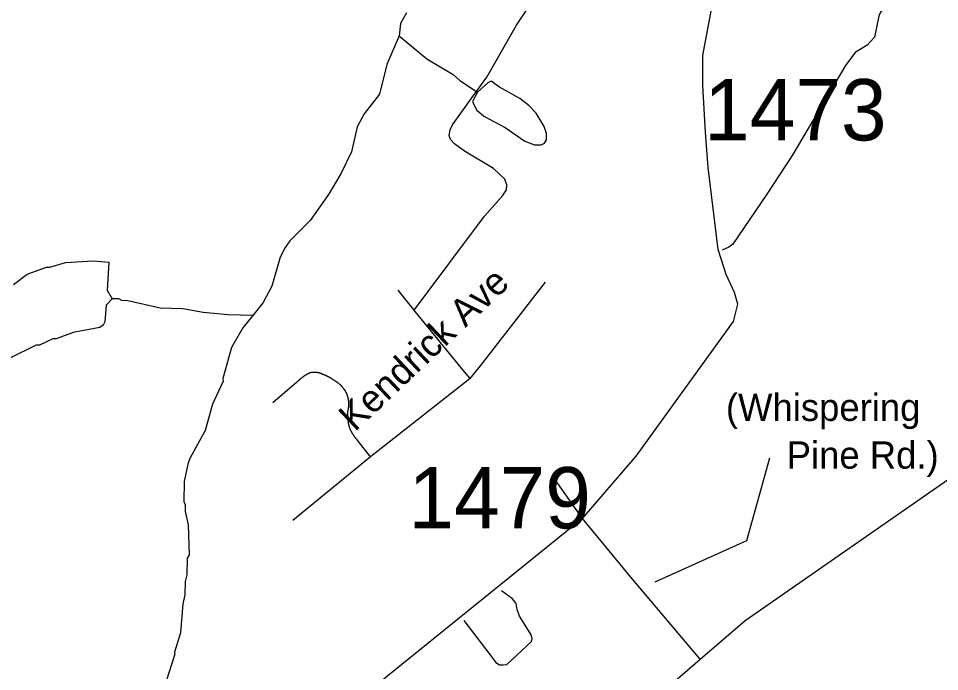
# Model space of a CAD drawing. Extents: x 1268485 to 1426702, y 514839 to 616766.
# Drawn here: x 1332958 to 1335175, y 570620 to 572192 of the extents above; entities that cross this region are included whole.
import ezdxf

# ---------------------------------------------------------------- set-up
doc = ezdxf.new("R2010")
doc.units = 0
for name, color, linetype in [('Old_Level_10', 7, 'Continuous'), ('Old_Level_11', 7, 'Continuous'), ('Old_Level_29', 7, 'Continuous'), ('Old_Level_32', 7, 'Continuous'), ('Old_Level_35', 7, 'Continuous'), ('Old_Level_62', 7, 'Continuous'), ('Old_Level_8', 7, 'Continuous')]:
    doc.layers.add(name, color=color, linetype=linetype)

msp = doc.modelspace()

# ---------------------------------------------------------------- linework, layer by layer
at = {"layer": 'Old_Level_11'}
msp.add_line((1334660.419, 571288.431), (1334660.419, 571288.431), dxfattribs=at)
msp.add_lwpolyline([(1334765.403, 571133.606), (1334710.148, 570934.544), (1334489.13, 570835.013)], dxfattribs=at)
at = {"layer": 'Old_Level_29'}
for points in [[(1334598.765, 570649.81), (1334706.96, 570742.924), (1335214.856, 571095.206), (1335641.595, 571372.432)], [(1333637.302, 569841.053), (1334136.816, 570249.461), (1334598.765, 570649.81)]]:
    msp.add_lwpolyline(points, dxfattribs=at)
at = {"layer": 'Old_Level_32'}
msp.add_line((1334315.616, 570988.394), (1334250.273, 571080.063), dxfattribs=at)
for points in [[(1334315.616, 570988.394), (1334444.745, 571138.465), (1334678.663, 571462.269), (1334688.999, 571503.662), (1334680.83, 571531.672), (1334661.324, 571575.048), (1334641.818, 571635.775), (1334617.976, 571833.138), (1334611.474, 571917.722), (1334604.972, 572030.502), (1334604.972, 572102.073), (1334650.106, 572343.146), (1334699.891, 572489.451), (1334763.191, 572573.793), (1334800.037, 572612.832), (1334852.054, 572634.52), (1334939.479, 572646.101)], [(1334315.616, 570988.394), (1333705.169, 570494.576), (1333431.878, 570258.361), (1333390.912, 570211.363), (1333396.158, 570179.638), (1333413.272, 570147.11), (1333520.62, 569990.385), (1333637.302, 569841.053)], [(1334598.765, 570649.81), (1334435.41, 570842.019), (1334315.616, 570988.394)]]:
    msp.add_lwpolyline(points, dxfattribs=at)
at = {"layer": 'Old_Level_35'}
for p, q in [((1333910.144, 571489.128), (1333871.287, 571537.418)), ((1333627.275, 571315.552), (1333570.168, 571266.544)), ((1334045.171, 571324.727), (1333804.953, 571136.541)), ((1333804.953, 571136.541), (1333772.965, 571177.295)), ((1333804.953, 571136.541), (1333618.15, 570983.623))]:
    msp.add_line(p, q, dxfattribs=at)
for points in [[(1335005.635, 572646.288), (1335056.591, 572459.075), (1335076.276, 572434.059), (1335111.134, 572280.117), (1335087.964, 572259.201), (1335063.255, 572237.414), (1335040.494, 572216.961), (1335031.984, 572204.862), (1335028.088, 572196.763), (1335017.733, 572146.268), (1335000.201, 572127.301), (1334971.802, 572109.872), (1334948.528, 572078.499), (1334820.165, 571861.246), (1334759.163, 571768.307), (1334677.347, 571648.146), (1334667.504, 571640.918), (1334651.51, 571633.741)], [(1333994.626, 571909.946), (1333996.676, 571923.582), (1334002.418, 571935.322), (1334049.272, 572000.426), (1334085.156, 572049.946), (1334156.617, 572175.643), (1334299.128, 572389.102), (1334439.589, 572599.075), (1334458.659, 572611.891), (1334495.773, 572615.12), (1334532.888, 572611.173), (1334556.263, 572607.943), (1334568.669, 572600.766), (1334599.222, 572564.934)], [(1334133.036, 571791.17), (1334128.73, 571804.447), (1334101.355, 571830.437), (1334031.125, 571872.114), (1334007.031, 571889.748), (1333997.291, 571900.103), (1333994.626, 571909.946)], [(1333910.144, 571489.128), (1334079.415, 571715.557), (1334123.091, 571764.206), (1334132.216, 571779.123), (1334133.036, 571791.17)], [(1334045.171, 571324.727), (1334069.675, 571355.69), (1334226.54, 571556.436)], [(1334045.171, 571324.727), (1334031.125, 571340.67), (1333912.502, 571486.616), (1333910.144, 571489.128)], [(1333659.161, 571338.415), (1333658.75, 571338.261), (1333658.545, 571338.056), (1333658.135, 571337.953), (1333657.725, 571337.748), (1333657.418, 571337.543), (1333657.008, 571337.39), (1333656.597, 571337.185), (1333656.29, 571337.082), (1333655.88, 571336.877), (1333655.675, 571336.672), (1333655.265, 571336.518), (1333654.855, 571336.313), (1333654.547, 571336.108), (1333654.137, 571335.954), (1333653.829, 571335.749), (1333653.522, 571335.544), (1333653.112, 571335.39), (1333652.701, 571335.185), (1333652.394, 571334.98), (1333652.086, 571334.826), (1333651.779, 571334.57), (1333651.369, 571334.365), (1333650.959, 571334.211), (1333650.753, 571334.006), (1333650.343, 571333.801), (1333650.036, 571333.545), (1333649.626, 571333.391), (1333649.421, 571333.186), (1333649.011, 571332.981), (1333648.6, 571332.776), (1333648.293, 571332.571), (1333647.985, 571332.366), (1333647.575, 571332.109), (1333647.268, 571331.956), (1333646.96, 571331.699), (1333646.652, 571331.494), (1333646.242, 571331.238), (1333646.037, 571331.084), (1333645.627, 571330.828), (1333645.217, 571330.623), (1333645.012, 571330.366), (1333644.602, 571330.213), (1333644.294, 571329.956), (1333643.987, 571329.751), (1333643.577, 571329.495), (1333643.269, 571329.238), (1333642.961, 571329.085), (1333642.654, 571328.828), (1333642.346, 571328.572), (1333642.039, 571328.367), (1333641.629, 571328.111), (1333641.424, 571327.855), (1333641.013, 571327.65), (1333640.706, 571327.393), (1333640.398, 571327.188), (1333640.091, 571326.932), (1333639.783, 571326.675), (1333639.476, 571326.419), (1333639.168, 571326.163), (1333638.758, 571325.958), (1333638.45, 571325.702), (1333638.143, 571325.445), (1333637.835, 571325.189), (1333637.528, 571324.932), (1333637.22, 571324.676), (1333637.015, 571324.42), (1333636.605, 571324.164), (1333636.4, 571323.959), (1333635.99, 571323.702), (1333635.785, 571323.446), (1333635.375, 571323.189), (1333635.17, 571322.933), (1333634.759, 571322.677), (1333634.452, 571322.421), (1333634.247, 571322.113), (1333633.837, 571321.857), (1333633.632, 571321.601), (1333633.222, 571321.396), (1333633.016, 571321.088), (1333632.709, 571320.831), (1333632.401, 571320.575), (1333632.094, 571320.319), (1333631.889, 571320.011), (1333631.479, 571319.755), (1333631.274, 571319.498), (1333630.966, 571319.191), (1333630.658, 571318.935), (1333630.351, 571318.627), (1333630.146, 571318.371), (1333629.736, 571318.063), (1333629.531, 571317.807), (1333629.223, 571317.5), (1333629.018, 571317.243), (1333628.608, 571316.935), (1333628.403, 571316.679), (1333628.095, 571316.372), (1333627.89, 571316.115), (1333627.48, 571315.808), (1333627.275, 571315.552)], [(1333690.329, 571334.826), (1333690.123, 571334.929), (1333689.918, 571335.082), (1333689.508, 571335.237), (1333689.201, 571335.39), (1333688.996, 571335.493), (1333688.586, 571335.647), (1333688.381, 571335.8), (1333687.97, 571335.954), (1333687.765, 571336.057), (1333687.458, 571336.21), (1333687.15, 571336.313), (1333686.843, 571336.415), (1333686.638, 571336.569), (1333686.227, 571336.672), (1333686.022, 571336.825), (1333685.612, 571336.928), (1333685.407, 571337.082), (1333684.997, 571337.133), (1333684.792, 571337.235), (1333684.485, 571337.39), (1333684.074, 571337.492), (1333683.869, 571337.543), (1333683.459, 571337.697), (1333683.254, 571337.748), (1333682.844, 571337.851), (1333682.639, 571337.953), (1333682.229, 571338.056), (1333682.024, 571338.107), (1333681.614, 571338.261), (1333681.409, 571338.312), (1333680.999, 571338.363), (1333680.794, 571338.517), (1333680.383, 571338.568), (1333680.076, 571338.62), (1333679.768, 571338.671), (1333679.461, 571338.773), (1333679.153, 571338.825), (1333678.743, 571338.876), (1333678.538, 571338.978), (1333678.128, 571338.978), (1333677.923, 571339.081), (1333677.513, 571339.133), (1333677.205, 571339.183), (1333676.898, 571339.235), (1333676.59, 571339.338), (1333676.282, 571339.388), (1333675.872, 571339.388), (1333675.667, 571339.44), (1333675.257, 571339.491), (1333674.95, 571339.491), (1333674.642, 571339.543), (1333674.232, 571339.543), (1333674.027, 571339.645), (1333673.617, 571339.645), (1333673.412, 571339.696), (1333673.002, 571339.696), (1333672.797, 571339.696), (1333672.386, 571339.748), (1333671.976, 571339.748), (1333671.771, 571339.748), (1333671.361, 571339.748), (1333671.156, 571339.748), (1333670.746, 571339.799), (1333670.336, 571339.799), (1333670.131, 571339.799), (1333669.721, 571339.799), (1333669.516, 571339.799), (1333669.106, 571339.748), (1333668.798, 571339.748), (1333668.49, 571339.748), (1333668.08, 571339.748), (1333667.875, 571339.748), (1333667.465, 571339.696), (1333667.158, 571339.696), (1333666.85, 571339.696), (1333666.542, 571339.645), (1333666.235, 571339.645), (1333665.825, 571339.645), (1333665.517, 571339.543), (1333665.21, 571339.491), (1333664.902, 571339.491), (1333664.594, 571339.44), (1333664.287, 571339.44), (1333663.979, 571339.388), (1333663.672, 571339.338), (1333663.262, 571339.235), (1333662.954, 571339.235), (1333662.646, 571339.183), (1333662.339, 571339.133), (1333662.031, 571339.081), (1333661.724, 571338.978), (1333661.416, 571338.928), (1333661.006, 571338.876), (1333660.801, 571338.825), (1333660.391, 571338.773), (1333660.083, 571338.671), (1333659.776, 571338.568), (1333659.468, 571338.517), (1333659.161, 571338.415)], [(1333717.703, 571320.011), (1333717.498, 571320.165), (1333717.293, 571320.37), (1333716.985, 571320.575), (1333716.78, 571320.729), (1333716.473, 571320.934), (1333716.268, 571321.139), (1333715.96, 571321.293), (1333715.755, 571321.498), (1333715.55, 571321.703), (1333715.242, 571321.857), (1333715.037, 571322.062), (1333714.73, 571322.267), (1333714.525, 571322.369), (1333714.115, 571322.574), (1333713.91, 571322.728), (1333713.602, 571322.933), (1333713.397, 571323.139), (1333713.089, 571323.241), (1333712.884, 571323.446), (1333712.577, 571323.651), (1333712.372, 571323.805), (1333712.167, 571324.01), (1333711.859, 571324.112), (1333711.551, 571324.317), (1333711.244, 571324.522), (1333711.039, 571324.625), (1333710.731, 571324.83), (1333710.526, 571324.984), (1333710.219, 571325.137), (1333710.014, 571325.292), (1333709.603, 571325.497), (1333709.398, 571325.65), (1333709.091, 571325.804), (1333708.886, 571325.958), (1333708.578, 571326.112), (1333708.373, 571326.317), (1333707.963, 571326.419), (1333707.758, 571326.624), (1333707.45, 571326.727), (1333707.245, 571326.932), (1333707.04, 571327.085), (1333706.63, 571327.24), (1333706.425, 571327.393), (1333706.118, 571327.547), (1333705.912, 571327.701), (1333705.605, 571327.855), (1333705.297, 571328.008), (1333704.99, 571328.111), (1333704.785, 571328.316), (1333704.477, 571328.418), (1333704.272, 571328.623), (1333703.862, 571328.726), (1333703.657, 571328.88), (1333703.349, 571329.085), (1333703.144, 571329.188), (1333702.734, 571329.29), (1333702.529, 571329.495), (1333702.222, 571329.649), (1333702.016, 571329.751), (1333701.606, 571329.854), (1333701.401, 571330.059), (1333701.094, 571330.213), (1333700.889, 571330.315), (1333700.479, 571330.418), (1333700.274, 571330.623), (1333699.966, 571330.725), (1333699.761, 571330.879), (1333699.351, 571330.981), (1333699.146, 571331.136), (1333698.838, 571331.238), (1333698.531, 571331.443), (1333698.223, 571331.546), (1333698.018, 571331.699), (1333697.71, 571331.802), (1333697.403, 571331.956), (1333697.095, 571332.058), (1333696.89, 571332.212), (1333696.48, 571332.314), (1333696.275, 571332.417), (1333695.967, 571332.571), (1333695.66, 571332.673), (1333695.352, 571332.827), (1333695.147, 571332.929), (1333694.737, 571333.084), (1333694.532, 571333.186), (1333694.225, 571333.289), (1333693.917, 571333.442), (1333693.609, 571333.545), (1333693.404, 571333.699), (1333692.994, 571333.75), (1333692.789, 571333.852), (1333692.482, 571334.006), (1333692.174, 571334.109), (1333691.866, 571334.262), (1333691.661, 571334.365), (1333691.251, 571334.416), (1333691.046, 571334.57), (1333690.739, 571334.672), (1333690.329, 571334.826)], [(1333746.615, 571291.355), (1333746.513, 571291.766), (1333746.205, 571292.073), (1333746, 571292.432), (1333745.898, 571292.791), (1333745.59, 571293.201), (1333745.385, 571293.559), (1333745.282, 571293.867), (1333744.975, 571294.226), (1333744.77, 571294.636), (1333744.667, 571294.944), (1333744.36, 571295.302), (1333744.155, 571295.712), (1333743.847, 571296.02), (1333743.642, 571296.379), (1333743.334, 571296.687), (1333743.232, 571297.045), (1333743.027, 571297.353), (1333742.719, 571297.763), (1333742.514, 571298.07), (1333742.207, 571298.43), (1333742.002, 571298.737), (1333741.797, 571299.147), (1333741.489, 571299.455), (1333741.284, 571299.763), (1333740.976, 571300.121), (1333740.771, 571300.429), (1333740.464, 571300.736), (1333740.259, 571301.146), (1333739.951, 571301.454), (1333739.746, 571301.761), (1333739.541, 571302.069), (1333739.233, 571302.377), (1333739.028, 571302.736), (1333738.721, 571303.043), (1333738.413, 571303.351), (1333738.106, 571303.709), (1333737.901, 571304.017), (1333737.593, 571304.325), (1333737.388, 571304.632), (1333736.978, 571304.94), (1333736.773, 571305.247), (1333736.465, 571305.555), (1333736.26, 571305.862), (1333735.85, 571306.17), (1333735.645, 571306.427), (1333735.337, 571306.734), (1333735.03, 571307.042), (1333734.722, 571307.4), (1333734.517, 571307.605), (1333734.107, 571307.913), (1333733.902, 571308.272), (1333733.595, 571308.477), (1333733.287, 571308.836), (1333732.979, 571309.143), (1333732.672, 571309.4), (1333732.364, 571309.708), (1333731.954, 571309.964), (1333731.749, 571310.271), (1333731.339, 571310.476), (1333731.134, 571310.835), (1333730.724, 571311.04), (1333730.519, 571311.296), (1333730.109, 571311.604), (1333729.904, 571311.861), (1333729.493, 571312.117), (1333729.288, 571312.373), (1333728.878, 571312.681), (1333728.468, 571312.937), (1333728.263, 571313.194), (1333727.853, 571313.449), (1333727.648, 571313.706), (1333727.238, 571313.962), (1333726.828, 571314.167), (1333726.623, 571314.424), (1333726.213, 571314.68), (1333725.905, 571314.936), (1333725.597, 571315.192), (1333725.29, 571315.449), (1333724.88, 571315.705), (1333724.47, 571315.859), (1333724.265, 571316.115), (1333723.855, 571316.372), (1333723.547, 571316.628), (1333723.137, 571316.833), (1333722.727, 571317.038), (1333722.522, 571317.295), (1333722.112, 571317.5), (1333721.701, 571317.755), (1333721.394, 571317.961), (1333720.984, 571318.166), (1333720.676, 571318.371), (1333720.369, 571318.627), (1333719.959, 571318.832), (1333719.651, 571318.986), (1333719.241, 571319.243), (1333718.831, 571319.448), (1333718.523, 571319.601), (1333718.113, 571319.806), (1333717.703, 571320.011)], [(1333751.024, 571246.859), (1333751.126, 571247.32), (1333751.126, 571247.73), (1333751.229, 571248.192), (1333751.332, 571248.602), (1333751.537, 571249.115), (1333751.639, 571249.576), (1333751.742, 571249.986), (1333751.742, 571250.448), (1333751.844, 571250.858), (1333752.049, 571251.37), (1333752.049, 571251.831), (1333752.152, 571252.241), (1333752.254, 571252.703), (1333752.254, 571253.164), (1333752.357, 571253.626), (1333752.357, 571254.087), (1333752.459, 571254.549), (1333752.459, 571255.01), (1333752.664, 571255.42), (1333752.664, 571255.932), (1333752.767, 571256.394), (1333752.767, 571256.804), (1333752.767, 571257.317), (1333752.869, 571257.727), (1333752.869, 571258.188), (1333752.869, 571258.7), (1333752.972, 571259.111), (1333752.972, 571259.572), (1333752.972, 571260.085), (1333752.972, 571260.495), (1333752.972, 571261.008), (1333752.972, 571261.418), (1333753.074, 571261.879), (1333753.074, 571262.391), (1333753.074, 571262.802), (1333753.074, 571263.263), (1333753.074, 571263.776), (1333753.074, 571264.186), (1333753.074, 571264.699), (1333753.074, 571265.109), (1333752.972, 571265.57), (1333752.972, 571266.082), (1333752.972, 571266.492), (1333752.972, 571266.954), (1333752.972, 571267.415), (1333752.869, 571267.877), (1333752.869, 571268.338), (1333752.869, 571268.8), (1333752.869, 571269.261), (1333752.767, 571269.773), (1333752.767, 571270.183), (1333752.664, 571270.645), (1333752.664, 571271.106), (1333752.459, 571271.568), (1333752.459, 571271.978), (1333752.357, 571272.439), (1333752.357, 571272.952), (1333752.254, 571273.362), (1333752.254, 571273.824), (1333752.152, 571274.336), (1333752.152, 571274.746), (1333752.049, 571275.207), (1333751.844, 571275.617), (1333751.742, 571276.13), (1333751.742, 571276.54), (1333751.639, 571277.002), (1333751.537, 571277.463), (1333751.332, 571277.873), (1333751.229, 571278.385), (1333751.229, 571278.796), (1333751.126, 571279.257), (1333751.024, 571279.667), (1333750.921, 571280.128), (1333750.716, 571280.539), (1333750.614, 571281), (1333750.511, 571281.513), (1333750.409, 571281.923), (1333750.204, 571282.384), (1333750.101, 571282.794), (1333749.896, 571283.256), (1333749.794, 571283.666), (1333749.589, 571284.127), (1333749.486, 571284.589), (1333749.384, 571284.999), (1333749.076, 571285.46), (1333748.973, 571285.87), (1333748.871, 571286.229), (1333748.768, 571286.69), (1333748.461, 571287.1), (1333748.358, 571287.562), (1333748.153, 571288.023), (1333748.051, 571288.433), (1333747.846, 571288.792), (1333747.641, 571289.253), (1333747.538, 571289.663), (1333747.23, 571290.125), (1333747.128, 571290.484), (1333746.923, 571290.945), (1333746.615, 571291.355)], [(1333754.715, 571207.232), (1333754.612, 571207.694), (1333754.612, 571208.053), (1333754.51, 571208.463), (1333754.407, 571208.822), (1333754.202, 571209.232), (1333754.1, 571209.642), (1333753.997, 571210.001), (1333753.997, 571210.36), (1333753.895, 571210.821), (1333753.792, 571211.18), (1333753.587, 571211.539), (1333753.485, 571211.949), (1333753.485, 571212.359), (1333753.382, 571212.769), (1333753.28, 571213.128), (1333753.074, 571213.538), (1333753.074, 571213.948), (1333752.972, 571214.307), (1333752.869, 571214.666), (1333752.869, 571215.127), (1333752.767, 571215.486), (1333752.664, 571215.896), (1333752.664, 571216.306), (1333752.459, 571216.665), (1333752.357, 571217.075), (1333752.357, 571217.485), (1333752.254, 571217.895), (1333752.254, 571218.305), (1333752.152, 571218.664), (1333752.152, 571219.075), (1333752.049, 571219.485), (1333751.844, 571219.895), (1333751.844, 571220.253), (1333751.742, 571220.663), (1333751.742, 571221.073), (1333751.639, 571221.484), (1333751.639, 571221.894), (1333751.639, 571222.253), (1333751.537, 571222.663), (1333751.537, 571223.073), (1333751.332, 571223.483), (1333751.332, 571223.893), (1333751.229, 571224.252), (1333751.229, 571224.714), (1333751.229, 571225.072), (1333751.126, 571225.482), (1333751.126, 571225.892), (1333751.126, 571226.302), (1333751.024, 571226.712), (1333751.024, 571227.072), (1333751.024, 571227.482), (1333750.921, 571227.892), (1333750.921, 571228.302), (1333750.921, 571228.712), (1333750.921, 571229.122), (1333750.716, 571229.481), (1333750.716, 571229.942), (1333750.716, 571230.301), (1333750.716, 571230.711), (1333750.614, 571231.121), (1333750.614, 571231.48), (1333750.614, 571231.941), (1333750.614, 571232.3), (1333750.614, 571232.761), (1333750.614, 571233.121), (1333750.614, 571233.582), (1333750.614, 571233.941), (1333750.511, 571234.351), (1333750.511, 571234.761), (1333750.511, 571235.12), (1333750.511, 571235.581), (1333750.511, 571235.94), (1333750.511, 571236.401), (1333750.511, 571236.76), (1333750.511, 571237.17), (1333750.511, 571237.58), (1333750.511, 571237.99), (1333750.511, 571238.4), (1333750.511, 571238.81), (1333750.511, 571239.17), (1333750.511, 571239.631), (1333750.511, 571239.99), (1333750.511, 571240.4), (1333750.614, 571240.81), (1333750.614, 571241.169), (1333750.614, 571241.63), (1333750.614, 571241.989), (1333750.614, 571242.451), (1333750.614, 571242.809), (1333750.614, 571243.271), (1333750.716, 571243.629), (1333750.716, 571244.039), (1333750.716, 571244.449), (1333750.716, 571244.859), (1333750.921, 571245.27), (1333750.921, 571245.629), (1333750.921, 571246.039), (1333750.921, 571246.449), (1333751.024, 571246.859)], [(1333772.965, 571177.295), (1333772.759, 571177.552), (1333772.452, 571177.859), (1333772.247, 571178.115), (1333772.042, 571178.372), (1333771.734, 571178.628), (1333771.632, 571178.935), (1333771.427, 571179.192), (1333771.119, 571179.448), (1333770.914, 571179.755), (1333770.606, 571180.012), (1333770.401, 571180.268), (1333770.094, 571180.576), (1333769.991, 571180.832), (1333769.786, 571181.14), (1333769.479, 571181.396), (1333769.274, 571181.703), (1333768.966, 571181.96), (1333768.863, 571182.165), (1333768.658, 571182.524), (1333768.351, 571182.729), (1333768.146, 571183.088), (1333768.043, 571183.293), (1333767.736, 571183.601), (1333767.531, 571183.856), (1333767.326, 571184.164), (1333767.121, 571184.523), (1333766.915, 571184.728), (1333766.608, 571185.087), (1333766.505, 571185.292), (1333766.3, 571185.651), (1333765.993, 571185.959), (1333765.89, 571186.164), (1333765.583, 571186.522), (1333765.48, 571186.83), (1333765.275, 571187.086), (1333764.967, 571187.394), (1333764.865, 571187.702), (1333764.66, 571188.009), (1333764.455, 571188.265), (1333764.25, 571188.573), (1333764.045, 571188.88), (1333763.84, 571189.188), (1333763.635, 571189.445), (1333763.532, 571189.752), (1333763.225, 571190.06), (1333763.122, 571190.367), (1333762.917, 571190.675), (1333762.712, 571190.931), (1333762.507, 571191.238), (1333762.404, 571191.546), (1333762.097, 571191.854), (1333761.994, 571192.213), (1333761.789, 571192.52), (1333761.584, 571192.828), (1333761.482, 571193.136), (1333761.277, 571193.443), (1333761.174, 571193.751), (1333760.866, 571194.058), (1333760.764, 571194.366), (1333760.661, 571194.673), (1333760.354, 571194.929), (1333760.251, 571195.289), (1333760.046, 571195.647), (1333759.841, 571195.955), (1333759.739, 571196.262), (1333759.534, 571196.57), (1333759.329, 571196.877), (1333759.226, 571197.185), (1333759.123, 571197.492), (1333758.918, 571197.8), (1333758.713, 571198.108), (1333758.611, 571198.415), (1333758.406, 571198.774), (1333758.201, 571199.082), (1333758.098, 571199.39), (1333757.996, 571199.748), (1333757.893, 571200.056), (1333757.586, 571200.363), (1333757.483, 571200.671), (1333757.381, 571200.978), (1333757.278, 571201.388), (1333757.175, 571201.696), (1333756.868, 571202.004), (1333756.765, 571202.311), (1333756.663, 571202.619), (1333756.458, 571202.978), (1333756.355, 571203.336), (1333756.253, 571203.644), (1333756.15, 571203.952), (1333756.048, 571204.311), (1333755.843, 571204.618), (1333755.74, 571204.926), (1333755.535, 571205.234), (1333755.33, 571205.644), (1333755.228, 571205.951), (1333755.125, 571206.259), (1333755.022, 571206.617), (1333754.92, 571206.925), (1333754.715, 571207.232)], [(1334029.587, 570742.482), (1334092.641, 570660.769), (1334106.994, 570641.443), (1334115.504, 570636.265), (1334124.526, 570635.65), (1334133.344, 570636.829), (1334192.296, 570691.988), (1334194.039, 570699.37), (1334191.886, 570707.931), (1334185.222, 570718.44), (1334163.794, 570752.734), (1334157.95, 570768.678), (1334155.489, 570783.236), (1334146.467, 570794.668), (1334120.63, 570813.737)]]:
    msp.add_lwpolyline(points, dxfattribs=at)
at = {"layer": 'Old_Level_62'}
for points in [[(1333891.69, 572205.323), (1333877.131, 572179.692), (1333874.055, 572149.293)], [(1333874.055, 572149.293), (1333844.733, 572080.498), (1333826.996, 572008.935), (1333789.881, 571961.876), (1333773.067, 571930.298), (1333759.636, 571870.628), (1333734.415, 571819.262), (1333704.375, 571767.589), (1333659.673, 571705.151), (1333610.563, 571656.348), (1333600.106, 571640.61), (1333587.597, 571616.926), (1333567.912, 571547.414), (1333546.997, 571507.941), (1333521.571, 571476.568)], [(1333874.055, 572149.293), (1333941.005, 572094.083), (1334004.161, 572056.558), (1334019.745, 572042.154), (1334062.908, 572013.959)], [(1334062.908, 572013.959), (1334050.605, 571991.403), (1334060.037, 571971.154), (1334077.774, 571956.698), (1334129.037, 571929.426), (1334176.302, 571896.259), (1334200.088, 571887.647), (1334216.082, 571887.288), (1334224.182, 571891.081), (1334228.283, 571898.976), (1334228.693, 571914.97), (1334223.054, 571931.066), (1334203.881, 571963.567), (1334186.35, 571982.022), (1334164.717, 571998.528), (1334115.401, 572025.749), (1334095.716, 572040.257), (1334087.617, 572036.463), (1334062.908, 572013.959)], [(1332945.989, 571550.9), (1332978.593, 571576.07), (1333025.037, 571592.935), (1333033.034, 571592.73), (1333071.276, 571603.803), (1333137.406, 571608.109), (1333175.443, 571604.778), (1333171.649, 571537.264), (1333183.132, 571517.015)], [(1333183.132, 571517.015), (1333168.779, 571501.38), (1333165.805, 571461.446), (1333161.704, 571453.552), (1333153.502, 571447.759), (1333089.218, 571435.353), (1333048.823, 571420.333), (1333040.826, 571420.538), (1333008.53, 571405.364), (1333000.533, 571405.569), (1332935.737, 571373.171)], [(1333521.571, 571476.568), (1333462.208, 571478.055), (1333402.333, 571483.54), (1333353.53, 571492.409), (1333298.679, 571494.1), (1333221.067, 571512.042), (1333207.021, 571512.402), (1333199.126, 571516.605), (1333183.132, 571517.015)], [(1333521.571, 571476.568), (1333497.477, 571447.195), (1333470.308, 571399.879), (1333449.495, 571325.292), (1333450.418, 571318.371), (1333425.094, 571263.007), (1333407.562, 571199.44), (1333369.935, 571132.388), (1333365.629, 571118.497), (1333356.606, 571076.717), (1333355.478, 571028.735), (1333359.272, 571020.635), (1333358.862, 571004.641), (1333366.039, 570972.499), (1333368.397, 570900.424), (1333364.193, 570892.529), (1333363.168, 570852.544), (1333358.862, 570836.652), (1333358.042, 570804.664), (1333353.53, 570782.775), (1333347.892, 570712.954), (1333333.025, 570666.305), (1333334.563, 570661.281), (1333313.853, 570598.895)]]:
    msp.add_lwpolyline(points, dxfattribs=at)

# ---------------------------------------------------------------- texts
at = {"layer": 'Old_Level_10'}
msp.add_text('Kendrick Ave', height=65.61666, rotation=43.375, dxfattribs=at).set_placement((1333767.438, 571195.088))
at = {"layer": 'Old_Level_11'}
for s, p in [('(Whispering', (1334660.419, 571222.815)), ('      Pine Rd.)', (1334660.419, 571107.986))]:
    msp.add_text(s, height=65.61666, dxfattribs=at).set_placement(p)
at = {"layer": 'Old_Level_8'}
for s, p in [('1473', (1334607.864, 571897.862)), ('1479', (1333896.26, 570964.087))]:
    msp.add_text(s, height=147.6375, dxfattribs=at).set_placement(p)

doc.saveas('drawing.dxf')
